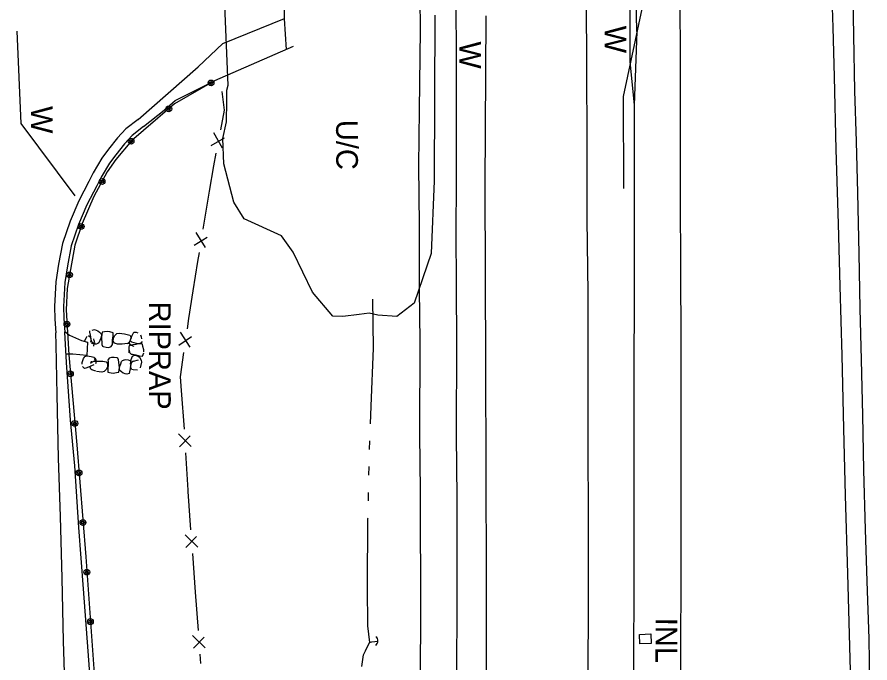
# Model space of a CAD drawing. Extents: x 589250 to 1188077, y 162953 to 363065.
# Drawn here: x 593844.4 to 594080.3, y 188090.9 to 188269.4 of the extents above; entities that cross this region are included whole.
import ezdxf

# ---------------------------------------------------------------- set-up
doc = ezdxf.new("R2010")
doc.units = 0
for name, color, linetype in [('E_AREA', 7, 'Continuous'), ('E_AREA_Text', 7, 'Continuous'), ('E_BMGRD_P', 7, 'Continuous'), ('E_DRN', 7, 'Continuous'), ('E_DRN_RipRap', 7, 'Continuous'), ('E_DRN_RipRap_Text', 7, 'Continuous'), ('E_DRN_Text', 7, 'Continuous'), ('E_FEN_P', 7, 'Continuous'), ('E_RDWY', 7, 'Continuous'), ('E_RDWY_C_and_G', 7, 'Continuous'), ('E_RDWY_Gravel', 7, 'Continuous'), ('E_WAL', 7, 'Continuous'), ('E_WAL_Text', 7, 'Continuous'), ('E_WTR_FlowLine', 7, 'Continuous')]:
    doc.layers.add(name, color=color, linetype=linetype)

msp = doc.modelspace()

# ---------------------------------------------------------------- linework, layer by layer
at = {"layer": 'E_AREA'}
for p, q in [((593902.79, 188250.54), (593900.56, 188306.25)), ((593960.02, 188269.93), (593959.79, 188224.09)), ((593902.44, 188246.16), (593902.46, 188249.15)), ((593902.46, 188249.15), (593902.79, 188250.54)), ((593902.36, 188240.42), (593902.44, 188246.16)), ((593901.34, 188235.8), (593902.36, 188240.42)), ((593901.59, 188228.84), (593901.34, 188235.8)), ((593904.4, 188218.18), (593901.59, 188228.84)), ((593959.79, 188224.09), (593958.99, 188204.02)), ((593907.24, 188213.57), (593904.4, 188218.18)), ((593917.55, 188208.92), (593907.24, 188213.57)), ((593920.78, 188204.36), (593917.55, 188208.92)), ((593926.19, 188193.37), (593920.78, 188204.36)), ((593958.99, 188204.02), (593954.26, 188190.34)), ((593931.77, 188186.75), (593926.19, 188193.37)), ((593954.26, 188190.34), (593949.51, 188186.59)), ((593934.5, 188186.63), (593931.77, 188186.75)), ((593939.04, 188187.18), (593934.5, 188186.63)), ((593941.85, 188187.56), (593939.04, 188187.18)), ((593944.26, 188187), (593941.85, 188187.56)), ((593949.51, 188186.59), (593944.26, 188187))]:
    msp.add_line(p, q, dxfattribs=at)
at = {"layer": 'E_BMGRD_P'}
for p, q in [((593899.08, 188251.74), (593888, 188245.38)), ((593888, 188245.38), (593879.44, 188238.02)), ((593879.44, 188238.02), (593876.12, 188235.21)), ((593876.12, 188235.21), (593871.77, 188230.05)), ((593871.77, 188230.05), (593869.39, 188226.57)), ((593869.39, 188226.57), (593865.68, 188219.81)), ((593865.68, 188219.81), (593862.47, 188212.34)), ((593862.47, 188212.34), (593860.43, 188206.34)), ((593860.43, 188206.34), (593859.19, 188199.65)), ((593859.19, 188199.65), (593858.32, 188194.36)), ((593858.32, 188194.36), (593858.03, 188188.49)), ((593858.03, 188188.49), (593858.72, 188175.99)), ((593858.72, 188175.99), (593860.94, 188151.2)), ((593860.94, 188151.2), (593863.44, 188120.2)), ((593863.44, 188120.2), (593866.14, 188082.64))]:
    msp.add_line(p, q, dxfattribs=at)
for centre, radius in [((593898.08, 188251.17), 0.801), ((593898.08, 188251.17), 0.403), ((593886.4, 188244), 0.801), ((593886.4, 188244), 0.403), ((593875.98, 188235.05), 0.801), ((593875.98, 188235.05), 0.403), ((593867.95, 188223.94), 0.801), ((593867.95, 188223.94), 0.403), ((593862.18, 188211.49), 0.801), ((593862.18, 188211.49), 0.403), ((593858.94, 188198.17), 0.801), ((593858.94, 188198.17), 0.403), ((593858.25, 188184.49), 0.801), ((593858.25, 188184.49), 0.403), ((593859.18, 188170.78), 0.801), ((593859.18, 188170.78), 0.403), ((593860.41, 188157.09), 0.801), ((593860.41, 188157.09), 0.403), ((593861.57, 188143.4), 0.801), ((593861.57, 188143.4), 0.403), ((593862.67, 188129.7), 0.801), ((593862.67, 188129.7), 0.403), ((593863.74, 188116), 0.801), ((593863.74, 188116), 0.403), ((593864.73, 188102.29), 0.801), ((593864.73, 188102.29), 0.403)]:
    msp.add_circle(centre, radius, dxfattribs=at)
at = {"layer": 'E_DRN'}
for p, q in [((594016.55, 188098.71), (594019.7, 188098.89)), ((594016.69, 188096.12), (594016.55, 188098.71)), ((594019.7, 188098.89), (594019.85, 188096.29)), ((594019.85, 188096.29), (594016.69, 188096.12))]:
    msp.add_line(p, q, dxfattribs=at)
msp.add_arc((593942.74, 188096.94), 1.5, 306.3534, 52.6136, dxfattribs=at)
at = {"layer": 'E_DRN_RipRap'}
for p, q in [((593863.09, 188179.77), (593863.62, 188180.84)), ((593863.62, 188180.84), (593863.86, 188181.17)), ((593864.2, 188181.4), (593864.84, 188180.86)), ((593864.61, 188182.27), (593864.59, 188182.66)), ((593864.71, 188181.43), (593864.61, 188182.27)), ((593865.03, 188179.86), (593864.71, 188181.43)), ((593864.98, 188180.1), (593864.84, 188180.86)), ((593865.2, 188182.87), (593865.87, 188182.99)), ((593865.87, 188182.99), (593866.32, 188182.87)), ((593866.32, 188182.87), (593866.79, 188182.64)), ((593866.79, 188182.64), (593867.28, 188182.28)), ((593867.28, 188182.28), (593867.59, 188181.95)), ((593867.59, 188181.95), (593867.71, 188181.81)), ((593867.79, 188181.26), (593867.61, 188180.61)), ((593867.71, 188181.81), (593867.79, 188181.26)), ((593868.01, 188182.3), (593867.78, 188181.05)), ((593867.78, 188181.05), (593867.83, 188180.37)), ((593868.65, 188182.35), (593868.01, 188182.3)), ((593869.59, 188182.47), (593868.65, 188182.35)), ((593870.12, 188182.36), (593869.59, 188182.47)), ((593870.99, 188182.12), (593870.12, 188182.36)), ((593870.88, 188180.21), (593871.03, 188181.17)), ((593871.03, 188181.17), (593870.99, 188182.12)), ((593871.08, 188180.65), (593871.36, 188181.26)), ((593871.36, 188181.26), (593872.07, 188181.89)), ((593872.07, 188181.89), (593872.66, 188182.05)), ((593872.66, 188182.05), (593874.17, 188181.82)), ((593874.17, 188181.82), (593875.3, 188181.56)), ((593875.3, 188181.56), (593875.67, 188181.42)), ((593875.61, 188179.68), (593876.18, 188181.17)), ((593875.73, 188181.44), (593875.98, 188180.62)), ((593876.18, 188181.17), (593876.55, 188181.93)), ((593876.55, 188181.93), (593876.73, 188182.27)), ((593876.73, 188182.27), (593877.41, 188182.3)), ((593877.41, 188182.3), (593877.84, 188182.11)), ((593878.61, 188181.53), (593878.79, 188181.02)), ((593878.79, 188181.02), (593878.89, 188180.41)), ((593864.85, 188179.5), (593864.98, 188180.1)), ((593865.24, 188179.42), (593865.03, 188179.86)), ((593865.77, 188178.99), (593865.07, 188179.12)), ((593865.52, 188179.26), (593865.24, 188179.42)), ((593866.03, 188179.23), (593865.52, 188179.26)), ((593865.8, 188179.88), (593865.58, 188178.42)), ((593865.8, 188179.88), (593865.68, 188180.44)), ((593866.3, 188178.94), (593865.77, 188178.99)), ((593866.79, 188179.13), (593866.3, 188178.94)), ((593867.08, 188179.38), (593866.79, 188179.13)), ((593867.36, 188180.02), (593867.08, 188179.38)), ((593867.61, 188180.61), (593867.36, 188180.02)), ((593867.83, 188180.37), (593867.86, 188179.5)), ((593867.86, 188179.5), (593867.89, 188178.87)), ((593867.89, 188178.87), (593868.1, 188178.44)), ((593868.1, 188178.44), (593868.22, 188178.36)), ((593868.22, 188178.36), (593869.12, 188178.16)), ((593869.85, 188178.1), (593870.5, 188178.31)), ((593870.5, 188178.31), (593870.82, 188178.85)), ((593870.82, 188179.22), (593870.88, 188180.21)), ((593870.82, 188178.85), (593870.82, 188179.22)), ((593870.99, 188179.78), (593871.08, 188180.65)), ((593871.35, 188179.3), (593870.99, 188179.78)), ((593872.25, 188179.02), (593871.35, 188179.3)), ((593873.54, 188178.99), (593872.25, 188179.02)), ((593874.96, 188179.14), (593873.54, 188178.99)), ((593874.96, 188179.14), (593875.45, 188179.41)), ((593875.44, 188178.38), (593875.37, 188178.24)), ((593875.82, 188178.66), (593875.44, 188178.38)), ((593875.45, 188179.41), (593875.83, 188179.89)), ((593875.55, 188179.18), (593875.61, 188179.68)), ((593875.7, 188178.89), (593875.55, 188179.18)), ((593875.93, 188178.74), (593875.58, 188179.16)), ((593875.7, 188179.9), (593875.98, 188180.62)), ((593876.11, 188178.57), (593875.7, 188178.89)), ((593876.42, 188178.77), (593875.82, 188178.66)), ((593876.2, 188179.56), (593875.92, 188179.82)), ((593876.4, 188178.52), (593875.93, 188178.74)), ((593876.8, 188178.34), (593876.11, 188178.57)), ((593876.85, 188179.36), (593876.2, 188179.56)), ((593877.25, 188178.93), (593876.42, 188178.77)), ((593877.46, 188179.19), (593876.85, 188179.36)), ((593877.9, 188179.07), (593877.25, 188178.93)), ((593878.1, 188179.09), (593877.46, 188179.19)), ((593879.13, 188179.01), (593877.9, 188179.07)), ((593878.62, 188179.25), (593878.1, 188179.09)), ((593878.73, 188179.39), (593878.62, 188179.25)), ((593879.01, 188179.76), (593878.73, 188179.39)), ((593879.26, 188178.36), (593879.13, 188179.01)), ((593879.5, 188177.42), (593879.26, 188178.36)), ((593869.12, 188178.16), (593869.85, 188178.1)), ((593875.37, 188178.24), (593875.31, 188177.29)), ((593875.31, 188177.29), (593875.35, 188176.54)), ((593875.44, 188177.33), (593875.56, 188176.64)), ((593875.56, 188176.64), (593876.03, 188176.24)), ((593876.03, 188176.24), (593876.38, 188176.21)), ((593876.38, 188176.21), (593877.33, 188176.02)), ((593876.4, 188175.65), (593876.91, 188175.96)), ((593876.91, 188175.96), (593877.72, 188175.77)), ((593877.33, 188176.02), (593878.24, 188175.76)), ((593879.15, 188175.68), (593879.5, 188176.55)), ((593879.47, 188176.86), (593879.5, 188177.42)), ((593862.42, 188173.47), (593862.46, 188173.95)), ((593862.46, 188173.95), (593862.59, 188174.47)), ((593862.59, 188174.47), (593862.85, 188175.04)), ((593862.85, 188175.04), (593863.1, 188175.42)), ((593863.1, 188175.42), (593863.21, 188175.57)), ((593863.21, 188175.57), (593863.73, 188175.75)), ((593863.73, 188175.75), (593864.37, 188175.69)), ((593864.37, 188175.69), (593864.98, 188175.55)), ((593865.22, 188174.03), (593864.79, 188173.6)), ((593864.92, 188174.32), (593864.88, 188173.82)), ((593864.98, 188175.55), (593865.64, 188175.38)), ((593865.74, 188174.25), (593865.22, 188174.03)), ((593865.64, 188175.38), (593865.93, 188175.13)), ((593865.74, 188174.25), (593867.19, 188174.24)), ((593865.77, 188175.02), (593866.1, 188174.36)), ((593865.93, 188175.13), (593866.2, 188174.67)), ((593866.18, 188173.84), (593866.09, 188173.53)), ((593866.1, 188174.36), (593866.18, 188173.84)), ((593866.2, 188174.67), (593866.25, 188174.12)), ((593866.89, 188174.25), (593868.18, 188174.29)), ((593868.18, 188174.29), (593869.09, 188174.06)), ((593869.09, 188174.06), (593869.47, 188173.59)), ((593869.47, 188173.59), (593869.43, 188172.73)), ((593869.89, 188175.09), (593869.59, 188174.54)), ((593869.59, 188174.54), (593869.62, 188174.17)), ((593869.62, 188174.17), (593869.6, 188173.17)), ((593870.53, 188175.33), (593869.89, 188175.09)), ((593871.26, 188175.31), (593870.53, 188175.33)), ((593872.17, 188175.16), (593871.26, 188175.31)), ((593872.3, 188175.08), (593872.17, 188175.16)), ((593872.52, 188174.66), (593872.3, 188175.08)), ((593872.58, 188174.04), (593872.52, 188174.66)), ((593872.66, 188173.17), (593872.58, 188174.04)), ((593873.11, 188173.54), (593873.36, 188174.2)), ((593873.36, 188174.2), (593873.64, 188174.46)), ((593873.64, 188174.46), (593874.11, 188174.68)), ((593873.96, 188174.68), (593874.48, 188174.7)), ((593874.48, 188174.7), (593875.18, 188174.65)), ((593875.18, 188174.65), (593875.64, 188174.45)), ((593875.64, 188174.45), (593875.86, 188174.2)), ((593875.92, 188173.71), (593875.73, 188172.12)), ((593875.83, 188173.44), (593876.02, 188174.76)), ((593875.86, 188174.2), (593875.92, 188173.71)), ((593876.2, 188173.99), (593875.89, 188173.47)), ((593876.02, 188174.76), (593876.4, 188175.65)), ((593876.65, 188174.32), (593876.2, 188173.99)), ((593876.65, 188174.32), (593878.02, 188174.64)), ((593877.72, 188175.77), (593878.28, 188175.41)), ((593878.24, 188175.76), (593879.15, 188175.68)), ((593878.28, 188175.41), (593878.79, 188174.6)), ((593878.87, 188173.98), (593878.46, 188172.45)), ((593878.79, 188174.6), (593878.87, 188173.98)), ((593863.08, 188172.29), (593862.57, 188172.77)), ((593863.45, 188172.38), (593863.08, 188172.29)), ((593864.24, 188172.64), (593863.45, 188172.38)), ((593865.7, 188173.24), (593864.24, 188172.64)), ((593864.8, 188172.06), (593864.53, 188172.87)), ((593865.48, 188173.15), (593864.77, 188172.86)), ((593865.16, 188171.87), (593864.8, 188172.06)), ((593866.27, 188171.49), (593865.16, 188171.87)), ((593867.91, 188171.25), (593866.4, 188171.39)), ((593868.49, 188171.44), (593867.91, 188171.25)), ((593869.17, 188172.1), (593868.49, 188171.44)), ((593869.43, 188172.73), (593869.17, 188172.1)), ((593869.6, 188173.17), (593869.5, 188172.21)), ((593869.5, 188172.21), (593869.58, 188171.26)), ((593869.58, 188171.26), (593870.47, 188171.06)), ((593871.93, 188171.15), (593872.56, 188171.23)), ((593872.56, 188171.23), (593872.74, 188172.49)), ((593872.74, 188172.49), (593872.66, 188173.17)), ((593872.74, 188172.28), (593872.89, 188172.94)), ((593872.84, 188171.73), (593872.74, 188172.28)), ((593872.96, 188171.6), (593872.84, 188171.73)), ((593872.89, 188172.94), (593873.11, 188173.54)), ((593873.29, 188171.29), (593872.96, 188171.6)), ((593873.8, 188170.95), (593873.29, 188171.29)), ((593875.56, 188171.29), (593875.46, 188170.91)), ((593875.73, 188172.12), (593875.56, 188171.29)), ((593875.89, 188173.47), (593875.79, 188172.7)), ((593876.21, 188171.97), (593875.79, 188172.7)), ((593876.59, 188171.87), (593876.21, 188171.97)), ((593877.72, 188171.75), (593876.59, 188171.87)), ((593870.47, 188171.06), (593871, 188170.98)), ((593871, 188170.98), (593871.93, 188171.15)), ((593874.37, 188170.78), (593873.89, 188170.95)), ((593874.83, 188170.71), (593874.37, 188170.78)), ((593875.46, 188170.91), (593874.83, 188170.71))]:
    msp.add_line(p, q, dxfattribs=at)
at = {"layer": 'E_FEN_P'}
for p, q in [((593901.81, 188243.63), (593901.16, 188248.76)), ((593900.77, 188238.25), (593901.81, 188243.63)), ((593901.3, 188233.11), (593898.83, 188237.36)), ((593898.16, 188233.88), (593901.79, 188236.03)), ((593898.84, 188228.24), (593899.52, 188231.78)), ((593897.68, 188221.29), (593898.84, 188228.24)), ((593895.93, 188210.78), (593897.68, 188221.29)), ((593896.59, 188205.65), (593894.01, 188209.84)), ((593893.43, 188206.35), (593897.01, 188208.58)), ((593894.43, 188201.78), (593894.85, 188204.28)), ((593893.16, 188193.76), (593894.43, 188201.78)), ((593891.95, 188186.1), (593893.16, 188193.76)), ((593891.54, 188183.24), (593891.95, 188186.1)), ((593889.14, 188178.74), (593892.66, 188181.06)), ((593892.31, 188178.12), (593889.64, 188182.25)), ((593889.64, 188169.97), (593890.6, 188176.71)), ((593889.94, 188166.14), (593889.64, 188169.97)), ((593890.78, 188155.52), (593889.94, 188166.14)), ((593892.56, 188150.66), (593889.13, 188154.18)), ((593889.33, 188150.65), (593892.33, 188153.61)), ((593891.72, 188138.64), (593891.16, 188148.94)), ((593891.75, 188138.3), (593891.72, 188138.64)), ((593892.53, 188127.68), (593891.75, 188138.3)), ((593894.39, 188122.85), (593890.89, 188126.31)), ((593891.15, 188122.78), (593894.1, 188125.8)), ((593893.8, 188110.48), (593893.02, 188121.1)), ((593894.59, 188099.86), (593893.8, 188110.48)), ((593896.44, 188095.03), (593892.94, 188098.49)), ((593893.21, 188094.96), (593896.16, 188097.98)), ((593895.26, 188090.77), (593895.07, 188093.28))]:
    msp.add_line(p, q, dxfattribs=at)
at = {"layer": 'E_RDWY'}
for p, q in [((593918.41, 188268.91), (593918.46, 188286.63)), ((594070.15, 188266.45), (594069.57, 188286.48)), ((593965.81, 188277.06), (593965.86, 188256.87)), ((594001.84, 188275.81), (594001.89, 188254.76)), ((594027.92, 188257.12), (594027.84, 188276.85)), ((593901.39, 188262.09), (593918.41, 188269.02)), ((593918.92, 188260.44), (593918.41, 188268.91)), ((594070.52, 188252.82), (594070.15, 188266.45)), ((593894.53, 188255.64), (593901.39, 188262.09)), ((593965.86, 188256.87), (593965.87, 188237.82)), ((594027.92, 188237.32), (594027.92, 188257.12)), ((593877.9, 188241.11), (593894.53, 188255.64)), ((594001.89, 188254.76), (594002.01, 188235.42)), ((594070.97, 188232.79), (594070.52, 188252.82)), ((593965.87, 188237.82), (593965.87, 188223.04)), ((594027.96, 188219.45), (594027.92, 188237.32)), ((594002.01, 188235.42), (594002.04, 188213.52)), ((594071.58, 188212.27), (594070.97, 188232.79)), ((593965.87, 188223.04), (593965.78, 188210.68)), ((594028.04, 188199.86), (594027.96, 188219.45)), ((594002.04, 188213.52), (594002.25, 188192.96)), ((594072.11, 188194.98), (594071.58, 188212.27)), ((593965.78, 188210.68), (593965.92, 188194.61)), ((594028.09, 188179.54), (594028.04, 188199.86)), ((594072.67, 188175.87), (594072.11, 188194.98)), ((593965.92, 188194.61), (593965.94, 188179.47)), ((594002.25, 188192.96), (594002.32, 188170.99)), ((593855.25, 188178.83), (593855.12, 188182.1)), ((593857.6, 188182.56), (593858.98, 188181.42)), ((593858.98, 188181.42), (593862.28, 188180.02)), ((593855.57, 188165.02), (593855.25, 188178.83)), ((593862.28, 188180.02), (593863.88, 188179.56)), ((593863.88, 188179.56), (593863.76, 188175.87)), ((593965.94, 188179.47), (593965.86, 188153.62)), ((594028.08, 188163.58), (594028.09, 188179.54)), ((593859.83, 188176.26), (593857.96, 188176.25)), ((593863.76, 188175.87), (593859.83, 188176.26)), ((594073.08, 188155.64), (594072.67, 188175.87)), ((594002.32, 188170.99), (594002.29, 188150.04)), ((593855.87, 188147.49), (593855.57, 188165.02)), ((594028.09, 188147.61), (594028.08, 188163.58)), ((594073.57, 188137.2), (594073.08, 188155.64)), ((593965.86, 188153.62), (593966.09, 188136.62)), ((594002.29, 188150.04), (594002.36, 188132)), ((593856.42, 188131.39), (593855.87, 188147.49)), ((594028.1, 188131.55), (594028.09, 188147.61)), ((593966.09, 188136.62), (593966.06, 188107.91)), ((594074.2, 188115.61), (594073.57, 188137.2)), ((593856.94, 188114.31), (593856.42, 188131.39)), ((594002.36, 188132), (594002.35, 188108.74)), ((594028.06, 188113.32), (594028.1, 188131.55)), ((594074.75, 188095.45), (594074.2, 188115.61)), ((593857.27, 188096.93), (593856.94, 188114.31)), ((594028.04, 188095.99), (594028.06, 188113.32)), ((593966.06, 188107.91), (593965.93, 188087.36)), ((594002.35, 188108.74), (594002.28, 188086.04)), ((593857.67, 188083.84), (593857.27, 188096.93)), ((594027.96, 188079.07), (594028.04, 188095.99)), ((594075.22, 188078.62), (594074.75, 188095.45))]:
    msp.add_line(p, q, dxfattribs=at)
at = {"layer": 'E_RDWY_C_and_G'}
for p, q in [((593877.9, 188241.11), (593874.56, 188238.47)), ((593874.56, 188238.47), (593872.25, 188235.98)), ((593879.45, 188239.15), (593876.26, 188236.63)), ((593872.25, 188235.98), (593869.77, 188232.83)), ((593876.26, 188236.63), (593874.15, 188234.36)), ((593869.77, 188232.83), (593867.93, 188230.35)), ((593874.15, 188234.36), (593871.76, 188231.31)), ((593867.93, 188230.35), (593865.52, 188226.33)), ((593871.76, 188231.31), (593870.01, 188228.96)), ((593870.01, 188228.96), (593867.71, 188225.12)), ((593865.52, 188226.33), (593864.28, 188223.91)), ((593864.28, 188223.91), (593861.49, 188218.57)), ((593867.71, 188225.12), (593866.5, 188222.76)), ((593866.5, 188222.76), (593863.75, 188217.51)), ((593861.49, 188218.57), (593859.13, 188212.96)), ((593863.75, 188217.51), (593861.46, 188212.07)), ((593859.13, 188212.96), (593857.01, 188206.84)), ((593861.46, 188212.07), (593859.43, 188206.19)), ((593857.01, 188206.84), (593855.89, 188201.1)), ((593859.43, 188206.19), (593858.35, 188200.66)), ((593855.89, 188201.1), (593855.12, 188196.25)), ((593858.35, 188200.66), (593857.61, 188195.99)), ((593855.12, 188196.25), (593854.77, 188189.4)), ((593857.61, 188195.99), (593857.27, 188189.37)), ((593854.77, 188189.4), (593854.87, 188185.93)), ((593857.27, 188189.37), (593857.37, 188186.05)), ((593854.87, 188185.93), (593855.12, 188182.1)), ((593857.37, 188186.05), (593857.62, 188182.26))]:
    msp.add_line(p, q, dxfattribs=at)
at = {"layer": 'E_RDWY_Gravel'}
for p, q in [((593955.44, 188296.81), (593955.96, 188265.75)), ((594013.9, 188284.03), (594013.9, 188257.06)), ((594015.87, 188265.4), (594015.55, 188282.88)), ((594075.85, 188264.27), (594075.62, 188278.21)), ((593955.96, 188265.75), (593955.63, 188243.76)), ((594015.87, 188265.4), (594015.07, 188244.99)), ((594076.18, 188248.98), (594075.85, 188264.27)), ((594013.9, 188257.06), (594015.07, 188244.99)), ((593888.16, 188246.28), (593899.08, 188251.74)), ((594076.62, 188234.94), (594076.18, 188248.98)), ((593885.15, 188243.66), (593888.16, 188246.28)), ((593879.45, 188239.15), (593885.15, 188243.66)), ((593955.63, 188243.76), (593955.49, 188228.29)), ((594076.98, 188220.77), (594076.62, 188234.94)), ((593955.49, 188228.29), (593955.63, 188211.89)), ((594077.37, 188204.03), (594076.98, 188220.77)), ((593955.63, 188211.89), (593955.67, 188194.2)), ((594077.64, 188188.79), (594077.37, 188204.03)), ((593955.67, 188194.2), (593955.83, 188179.75)), ((594077.98, 188174.65), (594077.64, 188188.79)), ((593858.09, 188173.91), (593857.62, 188182.26)), ((593955.83, 188179.75), (593955.75, 188154)), ((593859.21, 188157.99), (593858.09, 188173.91)), ((594078.33, 188159.38), (594077.98, 188174.65)), ((593860.39, 188145.31), (593859.21, 188157.99)), ((594078.63, 188144.18), (594078.33, 188159.38)), ((593955.75, 188154), (593955.92, 188138.47)), ((593861.52, 188128.35), (593860.39, 188145.31)), ((594079.13, 188127.77), (594078.63, 188144.18)), ((593955.92, 188138.47), (593955.99, 188103.71)), ((593862.78, 188111.37), (593861.52, 188128.35)), ((594079.59, 188113.48), (594079.13, 188127.77)), ((594080.06, 188097.51), (594079.59, 188113.48)), ((593864.15, 188094.11), (593862.78, 188111.37)), ((593955.99, 188103.71), (593955.95, 188088.37)), ((594080.31, 188085.28), (594080.06, 188097.51)), ((593865.63, 188072.88), (593864.15, 188094.11))]:
    msp.add_line(p, q, dxfattribs=at)
at = {"layer": 'E_WAL'}
for p, q in [((594017.49, 188272.95), (594012.03, 188247.4)), ((593974.06, 188269.72), (593973.79, 188222.61)), ((593845.61, 188239.95), (593844.44, 188265.51)), ((593920.79, 188261.26), (593899.08, 188251.74)), ((594012.03, 188247.4), (594012.12, 188222.03)), ((594015.07, 188244.99), (594014.97, 188118.77)), ((593860.55, 188219.96), (593845.61, 188239.95)), ((593973.79, 188222.61), (593974.02, 188173.36)), ((593974.02, 188173.36), (593974.2, 188114.73)), ((594014.97, 188118.77), (594014.96, 188009.9)), ((593974.2, 188114.73), (593974.2, 188041.12))]:
    msp.add_line(p, q, dxfattribs=at)
at = {"layer": 'E_WTR_FlowLine'}
for p, q in [((593942.78, 188191.38), (593942.96, 188177.89)), ((593942.96, 188177.89), (593942.28, 188161.85)), ((593942.28, 188161.85), (593942.1, 188157)), ((593941.93, 188152.26), (593941.84, 188149.89)), ((593941.72, 188145.15), (593941.67, 188142.78)), ((593941.56, 188138.03), (593941.51, 188135.66)), ((593941.4, 188130.75), (593941.23, 188111.78)), ((593941.41, 188130.92), (593941.4, 188130.75)), ((593941.23, 188111.78), (593941.32, 188101.17)), ((593941.32, 188101.17), (593941.87, 188096.55)), ((593940.79, 188094.25), (593941.87, 188096.55)), ((593941.87, 188096.55), (593942.54, 188096.75)), ((593942.54, 188096.75), (593944.24, 188096.91)), ((593940.24, 188093.17), (593940.79, 188094.25)), ((593939.77, 188089.9), (593940.24, 188093.17))]:
    msp.add_line(p, q, dxfattribs=at)

# ---------------------------------------------------------------- texts
at = {"layer": 'E_AREA_Text'}
msp.add_text('U/C', height=6, rotation=270.1943, dxfattribs=at).set_placement((593932.67, 188240.95))
at = {"layer": 'E_DRN_RipRap_Text'}
msp.add_text('RIPRAP', height=6, rotation=270.082, dxfattribs=at).set_placement((593880.93, 188190.74))
at = {"layer": 'E_DRN_Text'}
msp.add_text('INL', height=6, rotation=269.9111, dxfattribs=at).set_placement((594021.02, 188103.37))
at = {"layer": 'E_WAL_Text'}
for rotation, p in [(269.9111, (594006.92, 188267)), (269.9111, (593966.79, 188262.67)), (270.082, (593848.26, 188244.78))]:
    msp.add_text('W', height=6, rotation=rotation, dxfattribs=at).set_placement(p)

doc.saveas('drawing.dxf')
